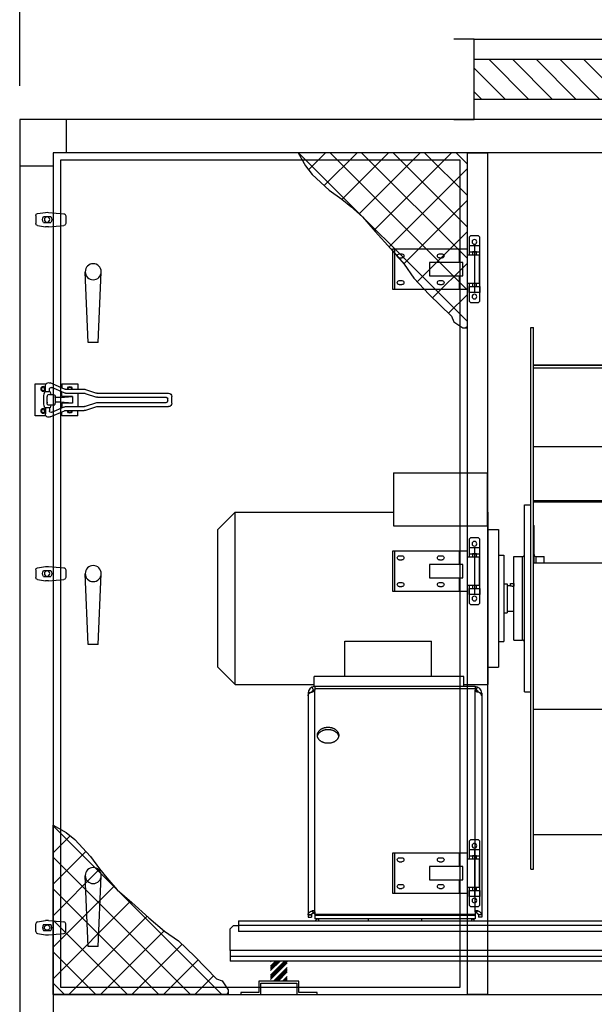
# Model space of a CAD drawing. Extents: x -156717 to 425753, y -51191 to 363295.
# Tile 351 of 502: x 125003 to 125863, y 165028 to 166502. Entities that reach past the tile are written whole.
import ezdxf

# ---------------------------------------------------------------- set-up
doc = ezdxf.new("R2010")
doc.units = 0
doc.header["$LTSCALE"] = 50
doc.layers.get('0').update_dxf_attribs({"linetype": 'CONTINUOUS'})
doc.layers.get('Defpoints').update_dxf_attribs({"linetype": 'CONTINUOUS'})
doc.layers.add('01', color=7, linetype='CONTINUOUS')
doc.layers.add('COTATION', color=30, linetype='CONTINUOUS')
doc.styles.add('COTATION', font='ARIAL.TTF')
doc.dimstyles.new('TAILLE105', dxfattribs={"dimtxt": 100, "dimasz": 100, "dimexe": 5, "dimexo": 50, "dimgap": 20, "dimtad": 1, "dimzin": 12, "dimdsep": 46, "dimtxsty": 'COTATION', "dimcen": -3, "dimazin": 0, "dimtfac": 0.025, "dimtmove": 2, "dimatfit": 3, "dimfxl": 0, "dimtvp": 1, "dimtolj": 1, "dimtzin": 12, "dimarcsym": 0})

# ---------------------------------------------------------------- blocks, each defined once
blk = doc.blocks.new('*X186')
at = {"color": 0}
for p, q in [((-1724.090703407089, 350.3484605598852), (-1703.113134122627, 371.3260298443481)), ((-1724.090703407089, 363.8188447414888), (-1716.58351830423, 371.3260298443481)), ((-1724.090703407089, 348.1033955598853), (-1700.868069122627, 371.3260298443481)), ((-1724.090703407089, 361.5737797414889), (-1714.33845330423, 371.3260298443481)), ((-1724.090703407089, 359.3287147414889), (-1712.09338830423, 371.3260298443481)), ((-1724.090703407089, 357.0836447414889), (-1709.84831830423, 371.3260298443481)), ((-1724.090703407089, 370.5540289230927), (-1723.318702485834, 371.3260298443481)), ((-1724.090703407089, 345.8583305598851), (-1699.090703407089, 370.8583305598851)), ((-1724.090703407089, 343.6132605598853), (-1699.090703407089, 368.6132605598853)), ((-1719.642749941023, 341.3260298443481), (-1699.090703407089, 361.8780763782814)), ((-1717.397684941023, 341.3260298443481), (-1699.090703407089, 359.6330113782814)), ((-1715.152619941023, 341.3260298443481), (-1699.090703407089, 357.3879463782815)), ((-1712.907549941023, 341.3260298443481), (-1699.090703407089, 355.1428763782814)), ((-1706.172365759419, 341.3260298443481), (-1699.090703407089, 348.4076921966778)), ((-1703.927300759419, 341.3260298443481), (-1699.090703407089, 346.1626271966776)), ((-1701.682235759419, 341.3260298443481), (-1699.090703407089, 343.9175621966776)), ((-1699.437165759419, 341.3260298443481), (-1699.090703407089, 341.6724921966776))]:
    blk.add_line(p, q, dxfattribs=at)
blk = doc.blocks.new('D25H30')
at = {"const_width": 0.15}
blk.add_lwpolyline([(-12.50000340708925, 2.984434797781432e-05), (-12.50000340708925, 30.00002984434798), (12.49999659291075, 30.00002984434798), (12.49999659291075, 2.984434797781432e-05)], close=True, dxfattribs=at)
blk.add_blockref('*X186', (1711.5907, -341.326))
blk = doc.blocks.new('SUPP1')
for p, q in [((86.99995291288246, 20.00001429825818), (26.99995291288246, 20.00001429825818)), ((26.99995291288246, 20.00001429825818), (26.99995291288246, 3.000014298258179)), ((29.99995291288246, 17.00001429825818), (83.99995291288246, 17.00001429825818)), ((29.99995291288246, 1.429825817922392e-05), (29.99995291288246, 17.00001429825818)), ((83.99995291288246, 17.00001429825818), (83.99995291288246, 1.429825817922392e-05)), ((86.99995291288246, 3.000014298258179), (86.99995291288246, 20.00001429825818)), ((26.99995291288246, 3.000014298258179), (-4.708711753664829e-05, 3.000014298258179)), ((-4.708711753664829e-05, 3.000014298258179), (-4.708711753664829e-05, 1.429825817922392e-05)), ((-4.708711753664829e-05, 1.429825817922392e-05), (29.99995291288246, 1.429825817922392e-05)), ((83.99995291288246, 1.429825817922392e-05), (113.9999529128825, 1.429825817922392e-05)), ((113.9999529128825, 3.000014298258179), (86.99995291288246, 3.000014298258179)), ((113.9999529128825, 1.429825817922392e-05), (113.9999529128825, 3.000014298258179))]:
    blk.add_line(p, q)
blk = doc.blocks.new('plot')
for name, p in [('D25H30', (3.407089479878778e-06, -30.00002984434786)), ('SUPP1', (-56.99995291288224, -50.00001429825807))]:
    blk.add_blockref(name, p)
blk = doc.blocks.new('er71c6dnh7', base_point=(4814.85428857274, -381.8907442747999))
at = {"color": 9, "linetype": 'Continuous'}
for p, q in [((4259.85428857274, 616.6092557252), (4263.85428857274, 616.6092557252)), ((4259.85428857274, -194.3907180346), (4259.85428857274, 616.609229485)), ((4263.85428857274, -194.3907180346), (4263.85428857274, 616.609229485)), ((4263.85428857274, 560.4323270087), (4459.85428857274, 560.4323270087)), ((4263.85428857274, 560.0081211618), (4459.85428857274, 560.0081211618)), ((4263.85428857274, 556.0172000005), (4459.85428857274, 556.0172000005)), ((4263.85428857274, 438.1908893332), (4459.85428857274, 438.1908893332)), ((4054.35428857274, 399.1092557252), (4054.35428857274, 319.4651508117)), ((4054.35428857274, 399.1092557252), (4194.35428857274, 399.1092557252)), ((4194.35428857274, 399.1092557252), (4194.35428857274, 319.4651508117)), ((4263.85428857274, 357.7176235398), (4459.85428857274, 357.7176235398)), ((4263.85428857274, 355.4399095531), (4459.85428857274, 355.4399095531)), ((3791.35428858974, 314.3092557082), (3817.15428859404, 340.1092557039)), ((3817.15428857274, 82.1092557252), (3817.15428857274, 340.1092557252)), ((3817.15428857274, 340.1092557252), (4054.35428857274, 340.1092557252)), ((4194.35428857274, 340.1092557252), (4195.35428857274, 340.1092557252)), ((4195.35428857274, 340.1092557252), (4195.35428857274, 82.1092557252)), ((4250.35428857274, 351.1092557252), (4259.85428857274, 351.1092557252)), ((4250.35428857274, 71.1092874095), (4250.35428857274, 351.1092240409)), ((3791.35428857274, 107.9092557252), (3791.35428857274, 314.3092557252)), ((4054.35428857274, 319.4651508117), (4194.35428857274, 319.4651508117)), ((4195.35428857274, 314.3092557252), (4211.35428857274, 314.3092557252)), ((4211.35428857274, 314.3092557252), (4211.35428857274, 107.9092557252)), ((4263.85428857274, 320.1092557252), (4264.85428857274, 320.1092557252)), ((4264.85428857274, 264.2894857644), (4264.85428857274, 320.1091601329)), ((4211.35428857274, 275.6092557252), (4219.35428857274, 275.6092557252)), ((4219.35428857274, 275.6092557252), (4219.35428857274, 146.6092557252)), ((4234.60428857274, 273.6092557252), (4247.35428857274, 273.6092557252)), ((4234.60428857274, 148.6094819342), (4234.60428857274, 273.6090295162)), ((4247.35428857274, 148.6092557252), (4247.35428857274, 273.6092557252)), ((4267.85428857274, 264.2894857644), (4267.85428857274, 273.6092557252)), ((4267.85428857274, 273.6092557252), (4279.60428857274, 273.6092557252)), ((4279.60428857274, 264.2894857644), (4279.60428857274, 273.6090295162)), ((4263.85428857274, 264.2894857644), (4459.85428857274, 264.2894857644)), ((4279.60428857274, 264.4229836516), (4459.85428857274, 264.4229836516)), ((4219.35428857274, 232.6092557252), (4224.35428857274, 232.6092557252)), ((4224.35428857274, 232.6092557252), (4224.35428857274, 189.6092557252)), ((4224.35428857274, 230.1092557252), (4229.35428857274, 230.1092557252)), ((4229.35428857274, 230.1092557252), (4229.35428857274, 233.1092557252)), ((4229.35428857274, 233.1092557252), (4234.60428857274, 233.1092557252)), ((4234.35428857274, 233.1092557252), (4234.35428857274, 229.439558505)), ((4234.35428857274, 229.439558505), (4234.60428857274, 229.439558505)), ((4224.35428857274, 192.1092557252), (4234.60428857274, 192.1092557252)), ((4219.35428857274, 189.6092557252), (4224.35428857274, 189.6092557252)), ((4234.60428857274, 148.6092557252), (4247.35428857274, 148.6092557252)), ((3981.35428857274, 94.1092557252), (3981.35428857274, 146.7946234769)), ((3981.35428857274, 146.7946234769), (4111.35428857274, 146.7946234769)), ((4111.35428857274, 94.1092557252), (4111.35428857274, 146.7946234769)), ((4211.35428857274, 146.6092557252), (4219.35428857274, 146.6092557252)), ((3791.35428858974, 107.9092557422), (3817.15428859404, 82.1092557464)), ((4195.35428857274, 107.9092557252), (4211.35428857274, 107.9092557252)), ((3935.35428857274, 79.1092557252), (3935.35428857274, 94.1092557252)), ((4159.35428857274, 94.1092557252), (3935.35428857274, 94.1092557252)), ((4159.35428857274, 79.1092557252), (4159.35428857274, 94.1092557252)), ((3817.15428857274, 82.1092557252), (3935.35428857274, 82.1092557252)), ((3934.54401676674, 73.7700406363), (3932.73374496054, 78.4308255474)), ((4176.35428857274, 79.1092557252), (3935.35428857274, 79.1092557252)), ((3936.35428857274, 79.1092557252), (3936.35428857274, 73.4579801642)), ((4176.35428857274, 75.6836957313), (3936.35428857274, 75.6836957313)), ((4159.35428857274, 82.1092557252), (4195.35428857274, 82.1092557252)), ((4176.35428857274, 79.1092557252), (4176.35428857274, 73.4579801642)), ((4178.16456037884, 73.7700406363), (4179.97483218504, 78.4308255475)), ((3926.35428857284, 69.1092557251), (3926.35428857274, -266.2173702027)), ((3926.35428857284, 69.1092557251), (3928.56093887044, 69.1092557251)), ((3929.41800853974, 69.7276115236), (3926.39379014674, 69.9972146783)), ((3936.35428857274, -258.2394687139), (3936.35428857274, 73.4579801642)), ((4176.35428857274, -258.2394687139), (4176.35428857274, 73.4579801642)), ((4183.29056860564, 69.7276115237), (4186.314786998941, 69.9972146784)), ((4186.35428857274, 69.1092557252), (4184.147638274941, 69.1092557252)), ((4186.35428857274, 69.1092557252), (4186.35428857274, -262.3463669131)), ((4250.35428857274, 71.1092557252), (4259.85428857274, 71.1092557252)), ((4263.85428857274, 45.0280346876), (4459.85428857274, 45.0280346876)), ((4263.85428857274, -142.5990072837), (4459.85428857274, -142.5990072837)), ((4259.85428857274, -194.3907442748), (4263.85428857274, -194.3907442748)), ((3926.35428857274, -262.9301501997), (3931.35428857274, -262.9301501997)), ((3931.37403935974, -262.6382585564), (3926.39379014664, -262.3463669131)), ((3931.35428857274, -262.9301501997), (3931.35428857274, -266.2173702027)), ((3934.54401676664, -259.8659451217), (3932.73374496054, -256.8017400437)), ((3936.35428857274, -258.2394687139), (3936.35428857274, -268.8907442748)), ((4176.35428857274, -262.1779642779), (3936.35428857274, -262.1779642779)), ((4176.35428857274, -263.8907442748), (3936.35428857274, -263.8907442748)), ((4176.35428857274, -258.2394687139), (4176.35428857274, -268.8907442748)), ((4178.16456037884, -259.8659451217), (4179.97483218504, -256.8017400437)), ((4181.33453778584, -262.6382585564), (4186.314786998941, -262.3463669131)), ((4186.35428857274, -262.9301501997), (4181.35428857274, -262.9301501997)), ((4181.35428857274, -262.9301501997), (4181.35428857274, -266.2173702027)), ((4186.35428857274, -262.9301501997), (4186.35428857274, -266.2173702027)), ((3814.85428857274, -278.8907442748), (3809.85428857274, -283.8907442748)), ((3814.85428857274, -278.8907442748), (3822.35428857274, -278.8907442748)), ((3822.35428857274, -271.8907442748), (4657.35428857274, -271.8907442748)), ((3822.35428857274, -271.8907442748), (3822.35428857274, -287.8907442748)), ((4657.35428857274, -278.8907442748), (3822.35428857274, -278.8907442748)), ((3926.35428857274, -266.2173702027), (3931.35428857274, -266.2173702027)), ((4176.35428857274, -268.8907442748), (3936.35428857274, -268.8907442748)), ((3941.85428857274, -268.8907442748), (3941.85428857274, -271.8907442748)), ((4016.35428857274, -268.8907442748), (4016.35428857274, -271.8907442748)), ((4096.35428857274, -268.8907442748), (4096.35428857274, -271.8907442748)), ((4170.85428857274, -268.8907442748), (4170.85428857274, -271.8907442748)), ((4186.35428857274, -266.2173702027), (4181.35428857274, -266.2173702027)), ((3809.85428857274, -315.8907442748), (3809.85428857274, -283.8907442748)), ((4657.35428857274, -287.8907442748), (3822.35428857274, -287.8907442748)), ((4669.85428857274, -315.8907442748), (3809.85428857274, -315.8907442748)), ((3809.85428857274, -315.8907442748), (3809.85428857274, -331.8907442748)), ((4669.85428857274, -324.8907442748), (3809.85428857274, -324.8907442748)), ((4669.85428857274, -331.8907442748), (3809.85428857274, -331.8907442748))]:
    blk.add_line(p, q, dxfattribs=at)
for centre, radius, start, end in [((4247.35428857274, 276.6092557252), 3, 270, 0), ((4267.85428857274, 276.6092557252), 3, 180, 270), ((4247.35428857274, 145.6092557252), 3, 0, 90), ((3936.35428857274, 69.1092557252), 10, 94.81443378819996, 180.0000000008), ((3936.35428857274, 69.1092557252), 5, 89.99999999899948, 160.2531767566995), ((4176.35428857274, 69.1092557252), 10, 0, 90), ((4176.35428857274, 69.1092557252), 5.000000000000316, 19.74682324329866, 89.99999999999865), ((3941.85428857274, -274.3907442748), 5.5, 90, 152.944667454), ((4170.85428857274, -274.3907442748), 5.500000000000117, 27.05533254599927, 89.99999999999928)]:
    blk.add_arc(centre, radius, start, end, dxfattribs=at)
for points, start_tangent, end_tangent in [([(4229.35428857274, 230.1092557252), (4229.395625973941, 230.0984193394), (4229.52179083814, 230.0658649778), (4229.73199026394, 230.0133727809), (4230.02056176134, 229.944891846), (4230.382179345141, 229.8649922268), (4230.81670642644, 229.7777984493), (4231.31388640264, 229.689999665), (4231.859475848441, 229.608555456), (4232.445510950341, 229.5386732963), (4233.06814390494, 229.4846242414), (4233.71126123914, 229.4508337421), (4234.35428857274, 229.439558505)], (0.9670745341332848, -0.2544933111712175), (1, 0)), ([(3926.35428857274, 64.9997816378), (3926.35868020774, 65.1946041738), (3926.37185125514, 65.3892555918), (3926.39379014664, 65.5835649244)], (0, 1), (0.1343682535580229, 0.9909314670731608)), ([(3926.39379014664, 65.5835649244), (3926.51824173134, 66.1854035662), (3926.72772763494, 66.7796617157), (3927.02008903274, 67.3585967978), (3927.39102982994, 67.9148614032), (3927.83847073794, 68.4462462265), (3928.36100240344, 68.9503240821), (3928.95234862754, 69.4203915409), (3929.60445855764, 69.8506222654), (3930.31417730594, 70.23945177), (3931.07885448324, 70.584953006), (3931.88894810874, 70.8823712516), (3932.73374496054, 71.1281917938)], (0.1343682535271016, 0.9909314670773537), (0.9689095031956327, 0.2474153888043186)), ([(3932.73374496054, 71.1281917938), (3933.27046870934, 71.27632436), (3933.80228738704, 71.4454017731), (3934.30583286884, 71.6299094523), (3934.76943545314, 71.8278117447), (3935.17518138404, 72.0326739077), (3935.51499982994, 72.2402686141), (3935.79182170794, 72.4497435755), (3936.00585300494, 72.6564178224), (3936.16298495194, 72.8593537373), (3936.27080159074, 73.0606174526), (3936.33374942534, 73.2605626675), (3936.35428857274, 73.4579801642)], (0.9689095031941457, 0.2474153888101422), (0, 1)), ([(4176.35428857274, 73.4579801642), (4176.37482772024, 73.2605626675), (4176.43777555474, 73.0606174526), (4176.54559219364, 72.8593537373), (4176.70272414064, 72.6564178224), (4176.91675543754, 72.4497435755), (4177.19357731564, 72.2402686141), (4177.53339576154, 72.0326739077), (4177.93914169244, 71.8278117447), (4178.40274427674, 71.6299094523), (4178.90628975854, 71.4454017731), (4179.43810843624, 71.27632436), (4179.97483218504, 71.1281917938)], (0, -1), (0.9689095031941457, -0.2474153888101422)), ([(4186.314786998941, 65.5835649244), (4186.190335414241, 66.1854035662), (4185.98084951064, 66.7796617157), (4185.68848811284, 67.3585967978), (4185.317547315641, 67.9148614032), (4184.87010640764, 68.4462462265), (4184.34757474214, 68.9503240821), (4183.75622851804, 69.4203915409), (4183.10411858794, 69.8506222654), (4182.39439983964, 70.23945177), (4181.62972266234, 70.584953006), (4180.819629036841, 70.8823712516), (4179.97483218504, 71.1281917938)], (-0.1343682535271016, 0.9909314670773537), (-0.9689095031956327, 0.2474153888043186)), ([(4186.35428857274, 64.9997816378), (4186.349896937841, 65.1946041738), (4186.33672589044, 65.3892555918), (4186.314786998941, 65.5835649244)], (0, 1), (-0.1343682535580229, 0.9909314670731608)), ([(3940.35428857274, 6.1092557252), (3940.42254175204, 7.2216480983), (3940.62671897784, 8.3245499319), (3940.96507828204, 9.4085516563), (3941.43473290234, 10.4644049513), (3942.03167591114, 11.4831016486), (3942.75081440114, 12.4559505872), (3943.58601293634, 13.3746517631), (3944.53014589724, 14.2313671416), (3945.57515827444, 15.0187875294), (3946.71213439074, 15.7301949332), (3947.93137396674, 16.3595198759), (3949.22247488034, 16.901393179), (3950.57442191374, 17.3511917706), (3951.97568073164, 17.7050781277), (3953.41429628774, 17.9600330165), (3954.877994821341, 18.113881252), (3956.35428857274, 18.1653102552)], (0, 1), (1, 0)), ([(3940.50424271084, 4.4686909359), (3940.62671897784, 5.0373299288), (3940.96507828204, 6.1213316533), (3941.43473290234, 7.1771849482), (3942.03167591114, 8.1958816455), (3942.75081440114, 9.1687305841), (3943.58601293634, 10.08743176), (3944.53014589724, 10.9441471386), (3945.57515827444, 11.7315675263), (3946.71213439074, 12.4429749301), (3947.93137396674, 13.0722998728), (3949.22247488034, 13.614173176), (3950.57442191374, 14.0639717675), (3951.97568073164, 14.4178581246), (3953.41429628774, 14.6728130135), (3954.877994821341, 14.8266612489), (3956.35428857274, 14.8780902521)], (0.1799958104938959, 0.9836673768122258), (1, 0)), ([(3956.35428857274, 18.1653102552), (3957.83058232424, 18.113881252), (3959.29428085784, 17.9600330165), (3960.73289641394, 17.7050781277), (3962.13415523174, 17.3511917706), (3963.48610226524, 16.901393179), (3964.77720317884, 16.3595198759), (3965.99644275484, 15.7301949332), (3967.13341887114, 15.0187875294), (3968.17843124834, 14.2313671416), (3969.12256420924, 13.3746517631), (3969.957762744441, 12.4559505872), (3970.67690123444, 11.4831016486), (3971.27384424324, 10.4644049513), (3971.74349886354, 9.4085516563), (3972.08185816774, 8.3245499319), (3972.28603539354, 7.2216480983), (3972.35428857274, 6.1092557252)], (1, 0), (0, -1)), ([(3956.35428857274, 14.8780902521), (3957.83058232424, 14.8266612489), (3959.29428085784, 14.6728130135), (3960.73289641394, 14.4178581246), (3962.13415523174, 14.0639717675), (3963.48610226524, 13.614173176), (3964.77720317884, 13.0722998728), (3965.99644275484, 12.4429749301), (3967.13341887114, 11.7315675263), (3968.17843124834, 10.9441471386), (3969.12256420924, 10.08743176), (3969.957762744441, 9.1687305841), (3970.67690123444, 8.1958816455), (3971.27384424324, 7.1771849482), (3971.74349886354, 6.1213316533), (3972.08185816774, 5.0373299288), (3972.20433443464, 4.4686909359)], (1, 0), (0.1799958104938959, -0.9836673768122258)), ([(3956.35428857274, -5.9467988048), (3954.877994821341, -5.8953698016), (3953.41429628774, -5.7415215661), (3951.97568073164, -5.4865666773), (3950.57442191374, -5.1326803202), (3949.22247488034, -4.6828817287), (3947.93137396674, -4.1410084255), (3946.71213439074, -3.5116834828), (3945.57515827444, -2.800276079), (3944.53014589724, -2.0128556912), (3943.58601293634, -1.1561403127), (3942.75081440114, -0.2374391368), (3942.03167591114, 0.7354098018), (3941.43473290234, 1.7541064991), (3940.96507828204, 2.809959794), (3940.62671897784, 3.8939615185), (3940.42254175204, 4.9968633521), (3940.35428857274, 6.1092557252)], (-1, 0), (0, 1)), ([(3972.35428857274, 6.1092557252), (3972.28603539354, 4.9968633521), (3972.08185816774, 3.8939615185), (3971.74349886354, 2.809959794), (3971.27384424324, 1.7541064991), (3970.67690123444, 0.7354098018), (3969.957762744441, -0.2374391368), (3969.12256420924, -1.1561403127), (3968.17843124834, -2.0128556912), (3967.13341887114, -2.800276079), (3965.99644275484, -3.5116834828), (3964.77720317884, -4.1410084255), (3963.48610226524, -4.6828817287), (3962.13415523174, -5.1326803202), (3960.73289641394, -5.4865666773), (3959.29428085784, -5.7415215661), (3957.83058232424, -5.8953698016), (3956.35428857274, -5.9467988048)], (0, -1), (-1, 0)), ([(3926.35428857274, -262.9301501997), (3926.35868020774, -262.7353276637), (3926.37185125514, -262.5406762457), (3926.39379014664, -262.3463669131)], (0, 1), (0.1343682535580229, 0.9909314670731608)), ([(3926.39379014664, -262.3463669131), (3926.51824173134, -261.7445282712), (3926.72772763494, -261.1502701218), (3927.02008903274, -260.5713350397), (3927.39102982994, -260.0150704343), (3927.83847073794, -259.483685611), (3928.36100240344, -258.9796077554), (3928.95234862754, -258.5095402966), (3929.60445855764, -258.0793095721), (3930.31417730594, -257.6904800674), (3931.07885448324, -257.3449788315), (3931.88894810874, -257.0475605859), (3932.73374496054, -256.8017400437)], (0.1343682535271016, 0.9909314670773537), (0.9689095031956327, 0.2474153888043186)), ([(3931.35428857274, -262.9301501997), (3931.35648439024, -262.8327389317), (3931.36306991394, -262.7354132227), (3931.37403935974, -262.6382585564)], (0, 1), (0.1343682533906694, 0.9909314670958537)), ([(3931.37403935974, -262.6382585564), (3931.45383087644, -262.2774853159), (3931.59460533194, -261.923291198), (3931.79393435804, -261.5822826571), (3932.04854931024, -261.259076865), (3932.35764548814, -260.9548789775), (3932.71624084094, -260.675145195), (3933.11774732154, -260.4245379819), (3933.56062760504, -260.2039004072), (3934.03904351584, -260.0165796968), (3934.54401676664, -259.8659451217)], (0.1343682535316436, 0.9909314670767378), (0.968909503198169, 0.2474153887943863)), ([(3936.35428857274, -258.2394687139), (3936.33374942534, -258.0420789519), (3936.27080159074, -257.8425642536), (3936.16298495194, -257.6432485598), (3936.00585300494, -257.4458906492), (3935.79182170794, -257.2520480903), (3935.51499982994, -257.0681497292), (3935.17518138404, -256.9058864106), (3934.76943545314, -256.7754845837), (3934.30583286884, -256.6902291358), (3933.80228738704, -256.6622726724), (3933.27046870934, -256.6986550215), (3932.73374496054, -256.8017400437)], (0, 1), (-0.968909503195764, -0.2474153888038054)), ([(3936.35428857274, -261.5266887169), (3936.32660049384, -261.2029012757), (3936.24641434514, -260.8940178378), (3936.121301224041, -260.6157060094), (3935.96005408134, -260.3747780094), (3935.77611951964, -260.1802189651), (3935.57674314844, -260.0303547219), (3935.36934125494, -259.9232551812), (3935.16129942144, -259.8568085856), (3934.95324235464, -259.826747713), (3934.746404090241, -259.8303972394), (3934.54401676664, -259.8659451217)], (0, 1), (-0.968909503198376, -0.2474153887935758)), ([(4179.97483218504, -256.8017400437), (4179.43810843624, -256.6986550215), (4178.90628975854, -256.6622726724), (4178.40274427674, -256.6902291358), (4177.93914169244, -256.7754845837), (4177.53339576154, -256.9058864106), (4177.19357731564, -257.0681497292), (4176.91675543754, -257.2520480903), (4176.70272414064, -257.4458906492), (4176.54559219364, -257.6432485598), (4176.43777555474, -257.8425642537), (4176.37482772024, -258.0420789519), (4176.35428857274, -258.2394687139)], (-0.968909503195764, 0.2474153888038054), (0, -1)), ([(4178.16456037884, -259.8659451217), (4177.96217305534, -259.8303972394), (4177.755334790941, -259.826747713), (4177.54727772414, -259.8568085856), (4177.33923589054, -259.9232551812), (4177.13183399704, -260.0303547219), (4176.932457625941, -260.1802189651), (4176.748523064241, -260.3747780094), (4176.58727592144, -260.6157060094), (4176.462162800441, -260.8940178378), (4176.38197665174, -261.2029012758), (4176.35428857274, -261.5266887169)], (-0.968909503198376, 0.2474153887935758), (0, -1)), ([(4181.33453778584, -262.6382585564), (4181.25474626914, -262.2774853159), (4181.11397181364, -261.923291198), (4180.91464278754, -261.5822826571), (4180.66002783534, -261.259076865), (4180.35093165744, -260.9548789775), (4179.99233630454, -260.675145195), (4179.59082982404, -260.4245379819), (4179.14794954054, -260.2039004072), (4178.669533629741, -260.0165796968), (4178.16456037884, -259.8659451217)], (-0.1343682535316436, 0.9909314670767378), (-0.968909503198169, 0.2474153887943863)), ([(4186.314786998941, -262.3463669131), (4186.190335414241, -261.7445282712), (4185.98084951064, -261.1502701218), (4185.68848811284, -260.5713350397), (4185.317547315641, -260.0150704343), (4184.87010640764, -259.483685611), (4184.34757474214, -258.9796077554), (4183.75622851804, -258.5095402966), (4183.10411858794, -258.0793095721), (4182.39439983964, -257.6904800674), (4181.62972266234, -257.3449788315), (4180.819629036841, -257.0475605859), (4179.97483218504, -256.8017400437)], (-0.1343682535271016, 0.9909314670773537), (-0.9689095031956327, 0.2474153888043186)), ([(4181.35428857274, -262.9301501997), (4181.35209275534, -262.8327389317), (4181.34550723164, -262.7354132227), (4181.33453778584, -262.6382585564)], (0, 1), (-0.1343682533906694, 0.9909314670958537)), ([(4186.35428857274, -262.9301501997), (4186.349896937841, -262.7353276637), (4186.33672589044, -262.5406762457), (4186.314786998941, -262.3463669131)], (0, 1), (-0.1343682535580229, 0.9909314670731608))]:
    blk.add_spline(points, degree=3, dxfattribs=dict(at, start_tangent=start_tangent, end_tangent=end_tangent))
at = {"color": 9}
blk.add_blockref('plot', (3882.85428857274, -331.8907442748), dxfattribs=at)
blk = doc.blocks.new('r42', base_point=(-38378.68599496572, -3656.668738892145))
blk.add_lwpolyline([(-37758.68599496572, -3656.668738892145), (-37728.68599496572, -3656.668738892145), (-37728.68599496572, -4916.668738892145), (-37758.68599496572, -4916.668738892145)], close=True)
blk = doc.blocks.new('*X179')
at = {"color": 0}
for p, q in [((8142.856964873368, 8300.011446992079), (8311.263446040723, 8468.417928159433)), ((8142.856964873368, 8331.44234341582), (8279.832549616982, 8468.417928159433)), ((8142.856964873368, 8362.873239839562), (8248.40165319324, 8468.417928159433)), ((8142.856964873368, 8394.304136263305), (8216.970756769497, 8468.417928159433)), ((8142.856964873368, 8425.735032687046), (8185.539860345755, 8468.417928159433)), ((8142.856964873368, 8457.165929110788), (8154.108963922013, 8468.417928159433)), ((8235.914359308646, 8391.029848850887), (8158.526280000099, 8468.417928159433)), ((8250.846328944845, 8407.528775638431), (8189.957176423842, 8468.417928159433)), ((8267.809742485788, 8421.99625852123), (8221.388072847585, 8468.417928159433)), ((8285.620910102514, 8435.615987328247), (8252.818969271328, 8468.417928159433)), ((8301.269293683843, 8451.398500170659), (8284.249865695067, 8468.417928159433)), ((8220.947513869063, 8374.565797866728), (8142.856964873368, 8452.656346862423)), ((8206.376166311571, 8357.706249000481), (8142.856964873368, 8421.225450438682)), ((8192.984893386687, 8339.666625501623), (8142.856964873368, 8389.79455401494)), ((8177.49538289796, 8323.725239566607), (8142.856964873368, 8358.363657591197)), ((8161.504369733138, 8308.285356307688), (8142.856964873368, 8326.932761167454)), ((8144.697520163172, 8293.66130945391), (8142.856964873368, 8295.501864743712))]:
    blk.add_line(p, q, dxfattribs=at)
blk = doc.blocks.new('garant')
blk.add_lwpolyline([(-3.512663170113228e-05, 2.815943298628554e-05), (253.299237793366, 2.815943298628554e-05), (242.2035431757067, -19.4228069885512), (232.2174042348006, -32.72210837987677), (206.6972101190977, -55.99588581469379), (187.8343500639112, -69.29518720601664), (174.5195440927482, -80.37793836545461), (156.7663775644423, -95.89378998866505), (137.9035175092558, -118.0592135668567), (114.6024347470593, -143.5495412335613), (94.63015686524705, -166.8233186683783), (80.20565736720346, -187.8805458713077), (56.90457460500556, -212.2625196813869), (23.61735290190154, -244.4024980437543), (20.28868587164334, -253.2686989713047), (6.973742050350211, -262.1348998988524), (-3.512663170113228e-05, -262.1348998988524)], close=True)
at = {"xscale": 1.5, "yscale": 1.5, "zscale": 1.5}
blk.add_blockref('*X179', (-12214.28548243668, -12702.62686407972), dxfattribs=at)
blk = doc.blocks.new('GP4')
at = {"layer": '01'}
blk.add_blockref('garant', (3.512663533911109e-05, -2.815943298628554e-05), dxfattribs=at)
at = {"layer": '01', "xscale": -1, "rotation": 270}
blk.add_blockref('garant', (619.9961987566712, -1259.996184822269), dxfattribs=at)
blk = doc.blocks.new('CHARNIERE')
for p, q in [((0, 35), (0, -35)), ((10.5, 21), (10.5, 30)), ((10.5, 30), (122.5, 30)), ((22.5, 10), (22.5, 30)), ((119.5, 30), (119.5, -30)), ((122.5, 30), (122.5, -30)), ((-7.5, 21), (10.5, 21)), ((-7.5, -21), (-7.5, 21)), ((52.5, 23), (48.5, 23)), ((52.5, 17), (48.5, 17)), ((112.5, 23), (108.5, 23)), ((112.5, 17), (108.5, 17)), ((22.5, -30), (22.5, -10)), ((10.5, -21), (-7.5, -21)), ((10.5, -30), (10.5, -21)), ((52.5, -17), (48.5, -17)), ((52.5, -23), (48.5, -23)), ((112.5, -17), (108.5, -17)), ((112.5, -23), (108.5, -23)), ((122.5, -30), (10.5, -30))]:
    blk.add_line(p, q)
for points in [[(-8, -48), (-8, 48.00000000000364), (-6, 50.00000000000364), (6, 50), (8, 48), (8, 20.99999999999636)], [(-3, 21.00000000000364), (-3, 26), (3, 26), (3, 21.00000000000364)], [(8, -21.00000000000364), (8, -48), (6, -50), (-6, -50), (-8, -48)], [(-3, -26), (-3, -20.99999999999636)], [(3, -20.99999999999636), (3, -26), (-3, -26)]]:
    blk.add_lwpolyline(points)
for points in [[(-8, 26), (-8, 35), (8, 35), (8, 26)], [(17.5, -10), (17.5, 10), (67.5, 10), (67.5, -10)], [(-8, -26), (-8, -35), (8, -35), (8, -26)]]:
    blk.add_lwpolyline(points, close=True)
for centre in [(0, 41), (0, -41)]:
    blk.add_circle(centre, 3.5)
for centre, start, end in [((48.5, 20), 90, 270), ((52.5, 20), 270, 90), ((108.5, 20), 90, 270), ((112.5, 20), 270, 90), ((48.5, -20), 90, 270), ((52.5, -20), 270, 90), ((108.5, -20), 90, 270), ((112.5, -20), 270, 90)]:
    blk.add_arc(centre, 3, start, end)
blk = doc.blocks.new('POIGNEE')
for p, q in [((-7.500031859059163, -106.0000401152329), (-11.98918087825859, -0.5102418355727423)), ((7.499968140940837, -106.0000401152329), (11.98911716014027, -0.5102418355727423)), ((-7.500031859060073, -106.0000401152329), (7.499968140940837, -106.0000401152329))]:
    blk.add_line(p, q)
blk.add_circle((-3.185905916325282e-05, -4.011523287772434e-05), 12)
blk = doc.blocks.new('PO42B')
for points in [[(0, 1260.000000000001), (620, 1260.000000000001), (620, 0), (0, 0)], [(11, 1249.000000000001), (609, 1249.000000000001), (609, 11), (11, 11)]]:
    blk.add_lwpolyline(points, close=True)
for name, p in [('CHARNIERE', (-10.61931902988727, 1085.646028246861)), ('POIGNEE', (559.999943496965, 1081.999959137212)), ('CHARNIERE', (-10.61931902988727, 633.6460282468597)), ('POIGNEE', (559.999943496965, 629.9999591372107)), ('CHARNIERE', (-10.61931902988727, 181.6460282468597)), ('POIGNEE', (559.999943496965, 177.9999591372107))]:
    blk.add_blockref(name, p)
blk = doc.blocks.new('RETENUE')
at = {"color": 9}
for p, q in [((-75.29222208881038, 15.74341649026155), (-92.1375962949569, 10.12829175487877)), ((-45.03919718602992, 16.00000000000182), (-73.7110832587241, 16.00000000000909)), ((-64, 24), (-64, 16.00000000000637)), ((-40, 24), (-64, 24)), ((-44.04808701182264, 16.20485281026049), (-22.50469190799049, 25.50790673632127)), ((-43.57370246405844, 10.40970562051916), (-25.01358173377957, 18.42449638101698)), ((-21.5224715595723, 12.00000000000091), (-21.5224715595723, 16.12934919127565)), ((0, 24), (-16.58560905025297, 23.99999999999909)), ((-15.5224715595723, 12.00000000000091), (-15.5224715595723, 20.91761235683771)), ((0, -24), (0, 24)), ((-204.5224715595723, -4.999999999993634), (-204.5224715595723, 5.000000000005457)), ((-92.92816571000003, 10.00000000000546), (-199.5224715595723, 10.00000000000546)), ((-198.5224715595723, -1.499999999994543), (-198.5224715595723, 1.500000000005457)), ((-93.33385986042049, 4.000000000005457), (-196.0224715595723, 4.000000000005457)), ((-74.9073468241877, 9.871708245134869), (-91.75272103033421, 4.256583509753)), ((-45.55592281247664, 10.00000000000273), (-74.11677740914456, 10.00000000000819)), ((-56, 5), (-56, -5)), ((-37.84575168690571, 3.5), (-56, 5)), ((-56, 5), (-39.96981246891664, 5)), ((-56, 3.5), (-56, -3.5)), ((-39.96981246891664, 5), (-39.96981246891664, 11.95293251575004)), ((-37.84575168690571, 3.5), (-30, 3.5)), ((-30, 3.5), (-30, 5)), ((-30, 3.5), (-30, -3.5)), ((-21.5, 8), (-26.5, 8)), ((-22.5224715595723, 12.00000000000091), (-14.5224715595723, 12.00000000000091)), ((-18, 3.5), (-18, 5)), ((-18, -5.000000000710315), (-18, 5.000000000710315)), ((-92.92816570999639, -9.999999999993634), (-199.5224715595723, -9.999999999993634)), ((-93.33385986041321, -3.999999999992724), (-196.0224715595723, -3.999999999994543)), ((-92.13759629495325, -10.12829175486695), (-75.29222208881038, -15.743416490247)), ((-91.75272103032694, -4.256583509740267), (-74.90734682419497, -9.871708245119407)), ((-45.55592281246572, -9.999999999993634), (-74.11677740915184, -9.999999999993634)), ((-56, -5), (-37.7232173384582, -3.5)), ((-56, -5), (-40, -5)), ((-25.01358173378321, -18.42449638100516), (-43.57370246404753, -10.40970562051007)), ((-37.7232173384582, -3.5), (-30, -3.5)), ((-30, -3.5), (-30, -5)), ((-26.5, -8), (-21.5, -8)), ((-22.5224715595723, -11.99999999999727), (-14.5224715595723, -11.99999999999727)), ((-21.5224715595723, -11.99999999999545), (-21.5224715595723, -16.12934919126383)), ((-18, -3.5), (-18, -5)), ((-15.5224715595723, -11.99999999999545), (-15.5224715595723, -20.91761235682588)), ((-45.03919718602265, -15.99999999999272), (-73.71108325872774, -15.99999999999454)), ((-64, -24), (-40, -24)), ((-22.50469190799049, -25.50790673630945), (-44.04808701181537, -16.2048528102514)), ((-40, -24), (-40, -17.95293251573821)), ((-16.58560905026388, -24.00000000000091), (0, -24))]:
    blk.add_line(p, q, dxfattribs=at)
for centre, radius in [((-12, 16.5), 3.5), ((-12, 16.5), 2.5), ((-12, -16.5), 3.5), ((-12, -16.5), 2.5)]:
    blk.add_circle(centre, radius, dxfattribs=at)
for centre, radius, start, end in [((-73.7110832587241, 11.00000000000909), 5, 89.99999999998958, 108.4349488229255), ((-52, 16.5), 3.499999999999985, 351.7867892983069, 188.2132107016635), ((-52, 16.5), 2.500000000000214, 348.4630409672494, 191.5369590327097), ((-45.03919718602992, 18.50000000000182), 2.5, 269.9999999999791, 293.3560674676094), ((-24.0224715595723, 16.12934919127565), 2.5, 0, 113.3560674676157), ((-20.5224715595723, 20.91761235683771), 5, 0, 113.356067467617), ((-199.5224715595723, 5.000000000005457), 5, 90, 180.0000000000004), ((-196.0224715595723, 1.500000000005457), 2.5, 90, 180), ((-93.33385986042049, 9.000000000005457), 5, 270, 288.434948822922), ((-92.92816571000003, 12.50000000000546), 2.5, 270, 288.4349488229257), ((-74.11677740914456, 7.500000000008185), 2.5, 89.99999999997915, 108.434948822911), ((-45.555922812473, 15.00000000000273), 5, 269.9999999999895, 293.3560674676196), ((15.39296474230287, 1.197173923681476), 39.42437521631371, 164.0967434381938, 170.0636638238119), ((-52.43790786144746, 1.197173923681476), 39.42437521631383, 358.259869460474, 15.90325656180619), ((-199.5224715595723, -4.999999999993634), 5, 180, 269.9999999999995), ((-196.0224715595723, -1.499999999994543), 2.5, 180, 270.000000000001), ((-93.33385986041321, -8.999999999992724), 4.999999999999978, 71.5650511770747, 89.9999999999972), ((-92.92816570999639, -12.49999999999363), 2.499999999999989, 71.5650511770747, 89.99999999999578), ((-74.11677740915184, -7.499999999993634), 2.499999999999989, 251.5650511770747, 270.0000000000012), ((-45.55592281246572, -14.99999999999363), 4.99999999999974, 66.64393253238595, 90.00000000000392), ((15.39296474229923, -1.197173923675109), 39.42437521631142, 189.9363361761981, 195.903256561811), ((-52.43790786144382, -1.197173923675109), 39.42437521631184, 344.0967434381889, 1.74013053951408), ((-73.71108325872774, -10.99999999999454), 4.999999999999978, 251.5650511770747, 269.9999999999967), ((-52, -16.5), 3.499999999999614, 171.7867892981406, 8.213210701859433), ((-52, -16.5), 2.499999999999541, 168.4630409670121, 11.5369590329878), ((-45.03919718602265, -18.49999999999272), 2.500000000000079, 66.64393253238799, 90.00000000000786), ((-24.0224715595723, -16.12934919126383), 2.500000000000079, 246.643932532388, 6.310220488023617e-12), ((-20.5224715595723, -20.91761235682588), 4.99999999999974, 246.6439325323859, 2.951554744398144e-12)]:
    blk.add_arc(centre, radius, start, end, dxfattribs=at)
for points in [[(-26.5, 8), (-29.58611639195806, 6.972522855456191), (-30, 5)], [(-21.5, 8), (-18.41388360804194, 6.972522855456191), (-18, 5)], [(-26.5, -8), (-29.58611639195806, -6.972522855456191), (-30, -5)], [(-21.5, -8), (-18.41388360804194, -6.972522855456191), (-18, -5)]]:
    blk.add_spline(points, degree=3, dxfattribs=at)
at = {"layer": '01'}
for p, q in [((-40, 24), (-40, 17.95293251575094)), ((-64, 10.00000000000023), (-63.99999999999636, -9.999999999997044)), ((-40, -5), (-40, -11.9529325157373)), ((-64, -24), (-64, -15.99999999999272))]:
    blk.add_line(p, q, dxfattribs=at)
blk = doc.blocks.new('CLAME')
for p, q in [((-28, 5.755922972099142), (-28, -5.755922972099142)), ((-2.352145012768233, 10.78998705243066), (-25.26679581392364, 8.744036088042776)), ((5.361902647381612, 4.5), (-5.361902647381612, 4.5)), ((14.43648197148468, 8.876987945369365), (2.336373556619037, 10.65641565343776)), ((17, 5.908910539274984), (17, -5.908910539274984)), ((-2.352145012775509, -10.78998705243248), (-25.26679581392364, -8.744036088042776)), ((5.361902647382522, -4.499999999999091), (-5.361902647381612, -4.5)), ((14.43648197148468, -8.876987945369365), (2.336373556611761, -10.65641565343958))]:
    blk.add_line(p, q)
blk.add_circle((0, 0), 4)
for centre, radius, start, end in [((-25, 5.755922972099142), 3, 95.10216525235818, 180), ((0, 0), 7, 139.9947991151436, 220.0052008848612), ((-0.5735062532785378, -9.130767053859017), 20, 81.63411387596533, 95.10216525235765), ((0, 0), 7, 319.9947991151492, 40.00520088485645), ((14, 5.908910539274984), 3, 0, 81.63411387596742), ((-25, -5.755922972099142), 3, 180, 264.8978347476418), ((-0.5735062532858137, 9.130767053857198), 20, 264.8978347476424, 278.3658861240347), ((14, -5.908910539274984), 3, 278.3658861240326, 0)]:
    blk.add_arc(centre, radius, start, end)
blk = doc.blocks.new('RETENUE4')
for p in [(9.00000415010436, 1160.000000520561), (9.00000415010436, 630.0000005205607)]:
    blk.add_blockref('CLAME', p)
at = {"xscale": -1, "rotation": 180}
blk.add_blockref('CLAME', (9.00000415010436, 100.0000005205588), dxfattribs=at)
at = {"layer": '01'}
blk.add_blockref('RETENUE', (26.97462595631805, 889.9999602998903), dxfattribs=at)
blk = doc.blocks.new('ms640', base_point=(15960.02713768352, 30913.82063358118))
h = blk.add_hatch()
h.set_pattern_fill('ANSI31', color=8, scale=200, style=0)
h.set_pattern_definition([(45, (6607.31421276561, 3665.51642181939), (-17.67766952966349, 17.67766952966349), [])])
h.paths.add_polyline_path([(15990.02713768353, 30273.82063358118), (16050.02713768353, 30273.82063358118), (16050.02713768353, 30913.82063358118), (15990.02713768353, 30913.82063358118)])
at = {"color": 8}
blk.add_lwpolyline([(15990.02713768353, 30913.82063358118), (16050.02713768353, 30913.82063358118), (16050.02713768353, 30273.82063358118), (15990.02713768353, 30273.82063358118)], close=True, dxfattribs=at)
at = {"layer": '01'}
for points in [[(15960.02713768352, 30943.82063358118), (15960.02713768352, 30913.82063358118), (16080.02713768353, 30913.82063358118), (16080.02713768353, 30943.82063358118)], [(15960.02713768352, 30243.82063358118), (15960.02713768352, 30273.82063358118), (16080.02713768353, 30273.82063358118), (16080.02713768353, 30243.82063358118)]]:
    blk.add_lwpolyline(points, dxfattribs=at)
blk.add_lwpolyline([(15960.02713768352, 30913.82063358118), (16080.02713768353, 30913.82063358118), (16080.02713768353, 30273.82063358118), (15960.02713768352, 30273.82063358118)], close=True, dxfattribs=at)
blk = doc.blocks.new('*D2420')
at = {"layer": 'COTATION', "color": 0, "lineweight": -2, "transparency": 16777216}
for p, q in [((125683.3465159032, 166522.9539247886), (125683.3465159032, 166957.447010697)), ((126223.3465159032, 166952.447010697), (125783.3465159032, 166952.447010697)), ((126323.3465159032, 166522.9539247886), (126323.3465159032, 166957.447010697))]:
    blk.add_line(p, q, dxfattribs=at)
at = {"layer": 'COTATION', "color": 0, "transparency": 16777216}
for points in [[(125783.3465159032, 166969.1136773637), (125783.3465159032, 166935.7803440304), (125683.3465159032, 166952.447010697)], [(126223.3465159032, 166969.1136773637), (126223.3465159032, 166935.7803440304), (126323.3465159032, 166952.447010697)]]:
    blk.add_solid(points, dxfattribs=at)
at = {"layer": 'Defpoints', "color": 0, "transparency": 16777216}
for p in [(125683.3465159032, 166952.447010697), (125683.3465159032, 166472.9539247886), (126323.3465159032, 166472.9539247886)]:
    blk.add_point(p, dxfattribs=at)
at = {"layer": 'COTATION', "color": 0, "transparency": 16777216, "insert": (126003.3465159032, 167023.5043094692), "char_height": 100, "attachment_point": 5, "style": 'COTATION'}
blk.add_mtext('\\A1;640', dxfattribs=at)
blk = doc.blocks.new('*D2421')
at = {"layer": 'COTATION', "color": 0, "lineweight": -2, "transparency": 16777216}
for p, q in [((125003.3465159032, 166402.9539247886), (125003.3465159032, 166957.447010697)), ((125583.3465159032, 166952.447010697), (125103.3465159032, 166952.447010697)), ((125683.3465159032, 166522.9539247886), (125683.3465159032, 166957.447010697))]:
    blk.add_line(p, q, dxfattribs=at)
at = {"layer": 'COTATION', "color": 0, "transparency": 16777216}
for points in [[(125103.3465159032, 166969.1136773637), (125103.3465159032, 166935.7803440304), (125003.3465159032, 166952.447010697)], [(125583.3465159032, 166969.1136773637), (125583.3465159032, 166935.7803440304), (125683.3465159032, 166952.447010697)]]:
    blk.add_solid(points, dxfattribs=at)
at = {"layer": 'Defpoints', "color": 0, "transparency": 16777216}
for p in [(125003.3465159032, 166952.447010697), (125683.3465159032, 166472.9539247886), (125003.3465159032, 166352.9539247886)]:
    blk.add_point(p, dxfattribs=at)
at = {"layer": 'COTATION', "color": 0, "transparency": 16777216, "insert": (125343.3465159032, 167023.5043094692), "char_height": 100, "attachment_point": 5, "style": 'COTATION'}
blk.add_mtext('\\A1;680', dxfattribs=at)

msp = doc.modelspace()

# ---------------------------------------------------------------- linework, layer by layer
at = {"layer": '01'}
for p, q in [((125073.3465159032, 166302.9539247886), (125073.3465159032, 166352.9539247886)), ((125053.3465159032, 166282.9539247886), (125003.3465159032, 166282.9539247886))]:
    msp.add_line(p, q, dxfattribs=at)
for points in [[(125003.3465159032, 163702.9539247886), (126698.3465159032, 163702.9539247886), (126698.3465159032, 166352.9539247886), (125003.3465159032, 166352.9539247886)], [(125053.3465159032, 163752.9539247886), (126648.3465159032, 163752.9539247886), (126648.3465159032, 166302.9539247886), (125053.3465159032, 166302.9539247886)]]:
    msp.add_lwpolyline(points, close=True, dxfattribs=at)
msp.add_lwpolyline([(125053.3465159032, 165042.9539247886), (126648.3465159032, 165042.9539247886)], dxfattribs=at)

# ---------------------------------------------------------------- block references
at = {"rotation": 90}
msp.add_blockref('ms640', (125683.3465159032, 166352.9539247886), dxfattribs=at)
for name, p in [('r42', (125053.3465159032, 166302.9539247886)), ('er71c6dnh7', (126323.3465159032, 165042.9539247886))]:
    msp.add_blockref(name, p)
at = {"layer": '01', "extrusion": (0, 0, -1)}
for name, p in [('GP4', (-125673.3173687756, 166302.9500889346)), ('PO42B', (-125673.3465159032, 165042.9539247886)), ('RETENUE4', (-125053.3465159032, 165042.9539247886))]:
    msp.add_blockref(name, p, dxfattribs=at)

# ---------------------------------------------------------------- dimensions: what is measured, and where the dimension line sits
at = {"layer": 'COTATION'}
for base, p1, p2, picture, middle in [((125003.3465159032, 166952.447010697), (125683.3465159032, 166472.9539247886), (125003.3465159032, 166352.9539247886), '*D2421', (125343.3465159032, 167023.5043094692)), ((125683.3465159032, 166952.447010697), (126323.3465159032, 166472.9539247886), (125683.3465159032, 166472.9539247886), '*D2420', (126003.3465159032, 167023.5043094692))]:
    dim = msp.add_linear_dim(base=base, p1=p1, p2=p2, dimstyle='TAILLE105', dxfattribs=at)
    dim.commit()
    dim.dimension.update_dxf_attribs({"geometry": picture, "text_midpoint": middle})

doc.saveas('drawing.dxf')
